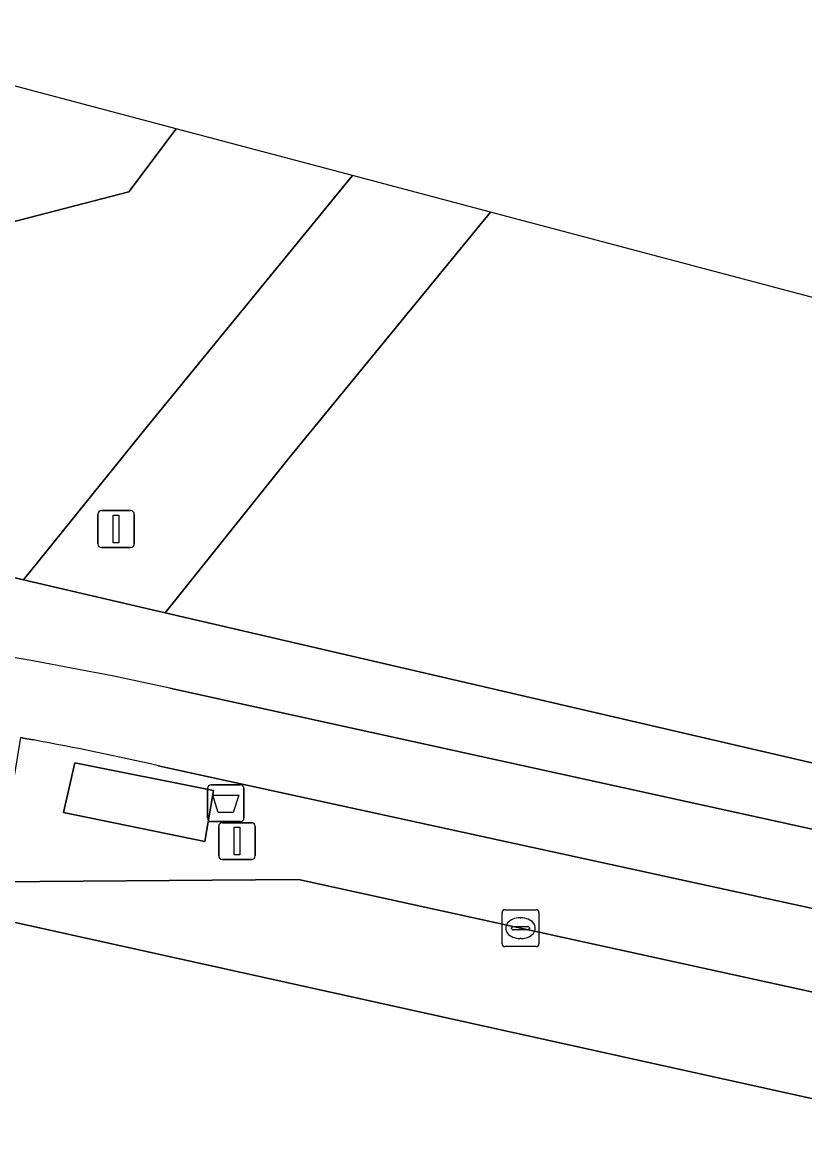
# Model space of a CAD drawing. Extents: x 161771 to 163125, y 382475 to 383179.
# Drawn here: x 161873.58 to 161894.8, y 383142.48 to 383172.46 of the extents above; entities that cross this region are included whole.
import ezdxf

# ---------------------------------------------------------------- set-up
doc = ezdxf.new("R2010")
doc.units = 0
for name, color, linetype in [('IMGEO_Afvalbak', 7, 'Continuous'), ('IMGEO_Fietspad_gesloten', 7, 'Continuous'), ('IMGEO_Groenvoorziening', 7, 'Continuous'), ('IMGEO_Kolk', 7, 'Continuous'), ('IMGEO_Lichtmast', 7, 'Continuous'), ('IMGEO_Rijbaan_lokaal_gesloten', 7, 'Continuous'), ('IMGEO_Rijbaan_lokaal_open', 7, 'Continuous'), ('IMGEO_Voetpad_gesloten', 7, 'Continuous'), ('IMGEO_Voetpad_open', 7, 'Continuous')]:
    doc.layers.add(name, color=color, linetype=linetype)

msp = doc.modelspace()

# ---------------------------------------------------------------- linework, layer by layer
at = {"layer": 'IMGEO_Afvalbak'}
for p, q in [((161878.602, 383150.884), (161878.602, 383151.684)), ((161878.602, 383151.684), (161878.602, 383150.884)), ((161878.702, 383151.784), (161879.492, 383151.784)), ((161879.492, 383151.784), (161878.702, 383151.784)), ((161879.592, 383151.684), (161879.592, 383150.884)), ((161879.592, 383150.884), (161879.592, 383151.684)), ((161879.492, 383150.784), (161878.702, 383150.784)), ((161878.702, 383150.784), (161879.492, 383150.784))]:
    msp.add_line(p, q, dxfattribs=at)
msp.add_lwpolyline([(161878.745, 383151.498), (161879.449, 383151.498), (161879.3, 383151.028), (161878.894, 383151.028), (161878.745, 383151.498)], dxfattribs=at)
for centre, start, end in [((161878.702, 383151.684), 90, 180), ((161878.702, 383151.684), 90, 180), ((161879.492, 383151.684), 0, 90), ((161879.492, 383151.684), 360, 90), ((161878.702, 383150.884), 180, 270), ((161878.702, 383150.884), 180, 270), ((161879.492, 383150.884), 270, 0), ((161879.492, 383150.884), 270, 0)]:
    msp.add_arc(centre, 0.1, start, end, dxfattribs=at)
at = {"layer": 'IMGEO_Fietspad_gesloten'}
for points in [[(161898.081, 383149.905), (161877.581, 383154.402)], [(161873.539, 383153.062), (161873.711, 383153.03), (161873.883, 383152.999)], [(161877.271, 383152.301), (161897.575, 383147.872)]]:
    msp.add_lwpolyline(points, dxfattribs=at)
for centre, radius, start, end in [((161857.048, 383061.372), 95.269, 77.55359, 85.02427), ((161859.209, 383073.201), 81.136, 77.13726, 79.5802)]:
    msp.add_arc(centre, radius, start, end, dxfattribs=at)
at = {"layer": 'IMGEO_Groenvoorziening'}
msp.add_lwpolyline([(161863.63, 383164.532), (161876.472, 383167.861), (161877.756, 383169.569), (161877.756, 383169.569), (161866.848, 383172.461)], dxfattribs=at)
for points in [[(161877.756, 383169.569), (161877.756, 383169.569), (161876.472, 383167.861), (161863.63, 383164.532), (161863.492, 383164.22), (161863.354, 383163.909), (161864.239, 383163.493), (161863.075, 383161.077), (161862.205, 383161.47), (161862.13, 383161.327), (161862.538, 383159.933), (161873.619, 383157.344), (161876.976, 383161.503), (161882.537, 383168.301), (161882.537, 383168.302)], [(161914.888, 383159.724), (161905.72, 383162.155), (161886.275, 383167.311), (161886.274, 383167.31), (161880.817, 383160.648), (161877.454, 383156.444), (161906.393, 383149.733), (161911.767, 383156.061), (161914.888, 383159.724)]]:
    msp.add_lwpolyline(points, close=True, dxfattribs=at)
at = {"layer": 'IMGEO_Kolk'}
for p, q in [((161886.662, 383148.396), (161887.514, 383148.396)), ((161886.587, 383147.47), (161886.587, 383148.322)), ((161887.075, 383148.176), (161887.1, 383148.176)), ((161887.588, 383148.322), (161887.588, 383147.47)), ((161886.846, 383147.89), (161886.846, 383147.902)), ((161887.284, 383147.853), (161886.886, 383147.853)), ((161886.889, 383147.939), (161887.287, 383147.939)), ((161887.33, 383147.902), (161887.33, 383147.89)), ((161887.098, 383147.616), (161887.073, 383147.616)), ((161887.514, 383147.396), (161886.662, 383147.396))]:
    msp.add_line(p, q, dxfattribs=at)
for points in [[(161886.662, 383148.396), (161887.514, 383148.396)], [(161886.587, 383147.47), (161886.587, 383148.322)], [(161887.588, 383148.322), (161887.588, 383147.47)], [(161887.514, 383147.396), (161886.662, 383147.396)]]:
    msp.add_lwpolyline(points, dxfattribs=at)
for centre, radius, start, end in [((161886.664, 383148.32), 0.0765, 91.552, 178.448), ((161886.664, 383148.32), 0.0765, 91.552, 178.448), ((161887.512, 383148.32), 0.0765, 1.552, 88.448), ((161887.512, 383148.32), 0.0765, 1.552, 88.448), ((161886.886, 383147.899), 0.0403, 85.8775, 175.7526), ((161886.883, 383147.889), 0.0366, 178.938, 274.7102), ((161887.287, 383147.896), 0.043, 264.8664, 352.4533), ((161887.291, 383147.901), 0.0386, 1.7309, 96.639), ((161886.664, 383147.472), 0.0765, 181.552, 268.448), ((161886.664, 383147.472), 0.0765, 181.552, 268.448), ((161887.512, 383147.472), 0.0765, 271.552, 358.448), ((161887.512, 383147.472), 0.0765, 271.552, 358.448)]:
    msp.add_arc(centre, radius, start, end, dxfattribs=at)
for centre, major_axis, ratio, start_param, end_param in [((161887.074, 383147.896), (-0.387, 0.002), 0.722429, 4.712389, 7.853982), ((161887.099, 383147.896), (-0.39, 0.002), 0.717154, 1.570796, 4.712389)]:
    msp.add_ellipse(centre, major_axis=major_axis, ratio=ratio, start_param=start_param, end_param=end_param, dxfattribs=at)
at = {"layer": 'IMGEO_Lichtmast'}
for p, q in [((161875.73, 383159.216), (161876.52, 383159.216)), ((161876.52, 383159.216), (161875.73, 383159.216)), ((161875.63, 383158.316), (161875.63, 383159.116)), ((161875.63, 383159.116), (161875.63, 383158.316)), ((161876.62, 383159.116), (161876.62, 383158.316)), ((161876.62, 383158.316), (161876.62, 383159.116)), ((161876.52, 383158.216), (161875.73, 383158.216)), ((161875.73, 383158.216), (161876.52, 383158.216)), ((161878.907, 383149.856), (161878.907, 383150.656)), ((161878.907, 383150.656), (161878.907, 383149.856)), ((161879.007, 383150.756), (161879.797, 383150.756)), ((161879.797, 383150.756), (161879.007, 383150.756)), ((161879.897, 383150.656), (161879.897, 383149.856)), ((161879.897, 383149.856), (161879.897, 383150.656)), ((161879.797, 383149.756), (161879.007, 383149.756)), ((161879.007, 383149.756), (161879.797, 383149.756))]:
    msp.add_line(p, q, dxfattribs=at)
for points in [[(161876.05, 383159.091), (161876.2, 383159.091), (161876.2, 383158.341), (161876.05, 383158.341), (161876.05, 383159.091)], [(161879.327, 383150.631), (161879.477, 383150.631), (161879.477, 383149.881), (161879.327, 383149.881), (161879.327, 383150.631)]]:
    msp.add_lwpolyline(points, dxfattribs=at)
for centre, start, end in [((161875.73, 383159.116), 90, 180), ((161875.73, 383159.116), 90, 180), ((161876.52, 383159.116), 0, 90), ((161876.52, 383159.116), 360, 90), ((161875.73, 383158.316), 180, 270), ((161875.73, 383158.316), 180, 270), ((161876.52, 383158.316), 270, 0), ((161876.52, 383158.316), 270, 0), ((161879.007, 383150.656), 90, 180), ((161879.007, 383150.656), 90, 180), ((161879.797, 383150.656), 0, 90), ((161879.797, 383150.656), 360, 90), ((161879.007, 383149.856), 180, 270), ((161879.007, 383149.856), 180, 270), ((161879.797, 383149.856), 270, 0), ((161879.797, 383149.856), 270, 0)]:
    msp.add_arc(centre, 0.1, start, end, dxfattribs=at)
at = {"layer": 'IMGEO_Rijbaan_lokaal_gesloten'}
msp.add_lwpolyline([(161974.777, 383123.907), (161931.625, 383134.527), (161927.938, 383135.419), (161921.093, 383137.145), (161918.999, 383137.683), (161904.911, 383141.086), (161865.575, 383149.78), (161864.206, 383150.074), (161862.232, 383150.497), (161860.286, 383150.918), (161857.589, 383151.53), (161853.259, 383142.074), (161858.074, 383141.224), (161861.557, 383140.632), (161862.515, 383140.445), (161891.594, 383135.723), (161906.528, 383133.437), (161909.255, 383133.02), (161917.154, 383131.486), (161937.858, 383126.382), (161955.16, 383122.046)], dxfattribs=at)
at = {"layer": 'IMGEO_Rijbaan_lokaal_open'}
for points in [[(161865.575, 383149.78), (161904.911, 383141.086), (161918.999, 383137.683), (161911.501, 383140.551), (161905.497, 383142.839), (161902.208, 383144.134), (161898.979, 383145.297)], [(161898.979, 383145.297), (161881.066, 383149.212), (161872.889, 383149.155), (161871.159, 383149.143)]]:
    msp.add_lwpolyline(points, dxfattribs=at)
at = {"layer": 'IMGEO_Voetpad_gesloten'}
msp.add_lwpolyline([(161878.766, 383151.627), (161875.004, 383152.377), (161874.702, 383151.034), (161878.531, 383150.245)], close=True, dxfattribs=at)
at = {"layer": 'IMGEO_Voetpad_open'}
for points in [[(161886.275, 383167.311), (161882.537, 383168.302), (161882.537, 383168.301), (161876.976, 383161.503), (161873.619, 383157.344), (161877.454, 383156.444), (161880.817, 383160.648), (161886.274, 383167.31)], [(161878.531, 383150.245), (161874.702, 383151.034), (161875.004, 383152.377), (161878.766, 383151.627)]]:
    msp.add_lwpolyline(points, close=True, dxfattribs=at)
for points in [[(162084.42, 383104.723), (162000, 383125.537), (161980.607, 383130.319), (161930.08, 383142.847), (161929.778, 383142.93), (161929.705, 383142.618), (161924.243, 383143.961), (161917.815, 383149.026), (161916.477, 383147.228), (161916.341, 383147.314), (161914.492, 383147.706), (161914.191, 383147.925), (161906.393, 383149.733), (161877.454, 383156.444), (161873.619, 383157.344), (161862.538, 383159.933), (161862.13, 383161.327), (161860.165, 383156.876), (161865.311, 383156.282)], [(161877.581, 383154.402), (161898.081, 383149.905)], [(161873.883, 383152.999), (161873.711, 383153.03), (161873.539, 383153.062), (161872.889, 383149.155), (161881.066, 383149.212), (161898.979, 383145.297), (161902.208, 383144.134)], [(161897.575, 383147.872), (161877.271, 383152.301)]]:
    msp.add_lwpolyline(points, dxfattribs=at)
for centre, radius, start, end in [((161857.048, 383061.372), 95.269, 77.55359, 85.02427), ((161859.209, 383073.201), 81.136, 77.13726, 79.5802)]:
    msp.add_arc(centre, radius, start, end, dxfattribs=at)

doc.saveas('drawing.dxf')
